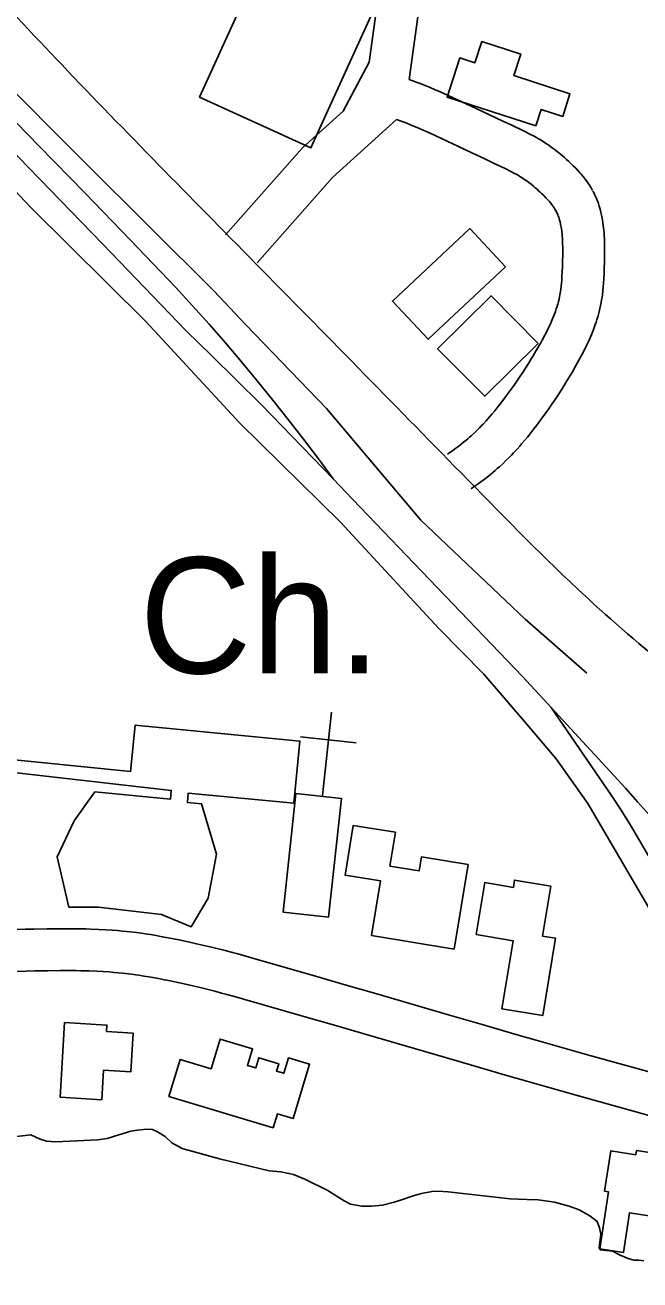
# Model space of a CAD drawing. Extents: x 3715084 to 3753216, y 488173 to 513963.
# Drawn here: x 3737281 to 3737721, y 500239 to 501137 of the extents above; entities that cross this region are included whole.
import ezdxf

# ---------------------------------------------------------------- set-up
doc = ezdxf.new("R2010")
doc.units = 0
for name, color, linetype in [('V-BLDG-OTLN', 7, 'Continuous'), ('V-RAIL-TRAK', 7, 'Continuous'), ('V-ROAD-CNTR', 7, 'Continuous'), ('V-SITE-OTLN', 7, 'Continuous'), ('V-SITE-OTLN-IDEN', 7, 'Continuous'), ('V-TOPO-SHOR', 7, 'Continuous')]:
    doc.layers.add(name, color=color, linetype=linetype)

msp = doc.modelspace()

# ---------------------------------------------------------------- linework, layer by layer
at = {"layer": 'V-BLDG-OTLN'}
for points in [[(3737534.41, 501157.48), (3737485.25, 501049.34), (3737405.46, 501085.61), (3737454.61, 501193.75)], [(3737646.29, 501065.13), (3737582.67, 501085.66), (3737591.75, 501113.77), (3737602.59, 501110.27), (3737607.48, 501125.45), (3737635.38, 501116.45), (3737630.41, 501101.03), (3737670.67, 501088.04), (3737665.44, 501071.85), (3737650.06, 501076.82)], [(3737624.57, 500964.25), (3737569.15, 500912.32), (3737543.52, 500939.67), (3737598.95, 500991.6)], [(3737647.86, 500909.43), (3737609.64, 500871.53), (3737575.91, 500905.55), (3737614.13, 500943.45)], [(3737330.6, 500588.31), (3737384.69, 500583.14), (3737385.28, 500589.4), (3737253.37, 500604.51), (3737254, 500613.31), (3737356.17, 500603.01), (3737359.33, 500636.04), (3737477.32, 500624.77), (3737473.06, 500580.34), (3737397.44, 500587.55), (3737396.78, 500580.7), (3737406.99, 500579.71), (3737417.51, 500543.85), (3737411.7, 500512.3), (3737399.46, 500491.7), (3737378.21, 500500.72), (3737333.15, 500505.89), (3737311.9, 500505.9), (3737303.54, 500541.96), (3737315.78, 500567.71)], [(3737597.69, 500536.3), (3737587.73, 500475.86), (3737528.62, 500485.61), (3737535.04, 500524.61), (3737509.7, 500528.79), (3737515.57, 500564.4), (3737545.75, 500559.43), (3737541.77, 500535.28), (3737562.62, 500531.85), (3737564.26, 500541.81)], [(3737603.41, 500486.28), (3737609.64, 500523.47), (3737630.11, 500520.04), (3737630.98, 500525.25), (3737656.89, 500520.91), (3737650.91, 500485.21), (3737660.41, 500483.62), (3737651.13, 500428.21), (3737621.92, 500433.11), (3737630.08, 500481.81)], [(3737305.67, 500369.82), (3737308.91, 500423.26), (3737339.17, 500421.43), (3737338.9, 500416.91), (3737357.9, 500415.76), (3737356.22, 500387.98), (3737336.79, 500389.16), (3737335.5, 500368.01)], [(3737458.26, 500347.87), (3737383.58, 500370.44), (3737391.57, 500396.9), (3737413.89, 500390.16), (3737420.33, 500411.48), (3737443.4, 500404.52), (3737439.8, 500392.58), (3737445.77, 500390.77), (3737447.97, 500398.06), (3737462.13, 500393.78), (3737460.55, 500388.53), (3737465.8, 500386.94), (3737469.14, 500398.02), (3737484.23, 500393.46), (3737472.48, 500354.56), (3737461.3, 500357.94)], [(3737718.18, 500331.64), (3737752.68, 500326.44), (3737746.01, 500282.18), (3737713.21, 500287.12), (3737708.94, 500258.77), (3737692.06, 500261.31), (3737698.21, 500302.18), (3737695.49, 500302.59), (3737699.83, 500331.36), (3737717.73, 500328.67)]]:
    msp.add_lwpolyline(points, close=True, dxfattribs=at)
at = {"layer": 'V-RAIL-TRAK'}
for points in [[(3736691.53, 501639.22), (3736794.52, 501535.53), (3736926.56, 501400.22), (3737002.57, 501322.01), (3737078.81, 501244.03), (3737155.28, 501166.28), (3737215.66, 501104.52), (3737275.91, 501042.62), (3737336.02, 500980.59), (3737396, 500918.43), (3737413.92, 500900.95), (3737431.75, 500883.39), (3737449.51, 500865.74)], [(3737191.3, 501150.47), (3737224.56, 501117.36), (3737257.66, 501084.09), (3737290.6, 501050.66), (3737323.37, 501017.06), (3737355.98, 500983.31), (3737388.43, 500949.4), (3737400.43, 500936.33), (3737412.27, 500923.11), (3737423.95, 500909.74), (3737435.46, 500896.24), (3737446.81, 500882.6), (3737458, 500868.82), (3737469.02, 500854.91), (3737479.86, 500840.86), (3737490.54, 500826.69), (3737501.04, 500812.39)], [(3737449.51, 500865.74), (3737501.04, 500812.39), (3737514.95, 500797.99), (3737636.75, 500670.95), (3737657.29, 500648.66), (3737710.53, 500590.86), (3737719.01, 500581.25), (3737727.66, 500571.78)], [(3737657.29, 500648.66), (3737700.36, 500585.89), (3737707.23, 500575.24), (3737713.93, 500564.48), (3737720.44, 500553.61), (3737726.77, 500542.62), (3737732.92, 500531.54), (3737738.88, 500520.35), (3737744.65, 500509.06), (3737750.23, 500497.68), (3737755.61, 500486.21), (3737760.81, 500474.65), (3737765.81, 500463), (3737770.61, 500451.27), (3737775.37, 500438.98), (3737779.95, 500426.62), (3737784.32, 500414.19), (3737788.51, 500401.7), (3737792.49, 500389.14), (3737796.28, 500376.52), (3737799.87, 500363.84), (3737803.27, 500351.11), (3737805.68, 500341.01)]]:
    msp.add_lwpolyline(points, dxfattribs=at)
at = {"layer": 'V-ROAD-CNTR'}
for points in [[(3737424.15, 500987.03), (3737479.25, 501049.32), (3737508.3, 501075.62), (3737526.88, 501110.76), (3737532.38, 501150.32), (3737522.48, 501192.68), (3737519.43, 501233.29), (3737522.74, 501251.3), (3737535.84, 501287.42)], [(3737555.45, 501098.38), (3737562.86, 501151.72), (3737552.22, 501197.24), (3737549.64, 501231.68), (3737551.79, 501243.42), (3737565.59, 501281.45)], [(3737686.83, 501018.81), (3737685.72, 501020.76), (3737684.53, 501022.67), (3737683.44, 501024.31), (3737682.46, 501025.7), (3737681.53, 501026.95), (3737679.99, 501028.93), (3737678.73, 501030.43), (3737677.74, 501031.57), (3737676.29, 501033.16), (3737674.8, 501034.7), (3737672.97, 501036.53), (3737671.26, 501038.18), (3737669.64, 501039.71), (3737668.1, 501041.12), (3737666.64, 501042.43), (3737665.26, 501043.62), (3737663.92, 501044.76), (3737661.46, 501046.76), (3737659.23, 501048.49), (3737657.25, 501049.96), (3737655.47, 501051.21), (3737653.9, 501052.28), (3737652.46, 501053.23), (3737650.04, 501054.75), (3737648.13, 501055.88), (3737646.64, 501056.72), (3737644.46, 501057.9), (3737642.29, 501059.01), (3737637.38, 501061.42), (3737628.94, 501065.52), (3737622.57, 501068.57), (3737613.03, 501073.07), (3737603.5, 501077.47), (3737582.98, 501087.05), (3737577.68, 501089.45), (3737573.63, 501091.22), (3737570.56, 501092.52), (3737568.2, 501093.49), (3737564.68, 501094.89), (3737555.45, 501098.38)], [(3737446.62, 500967.15), (3737500.62, 501028.2), (3737546.45, 501069.71)], [(3737660.77, 501003.95), (3737659.93, 501005.42), (3737659.29, 501006.45), (3737658.69, 501007.35), (3737658.14, 501008.14), (3737657.67, 501008.77), (3737656.66, 501010.05), (3737655.91, 501010.95), (3737655.36, 501011.58), (3737654.41, 501012.62), (3737653.41, 501013.67), (3737651.93, 501015.14), (3737650.52, 501016.51), (3737649.2, 501017.75), (3737647.97, 501018.88), (3737646.82, 501019.91), (3737645.73, 501020.85), (3737644.75, 501021.68), (3737642.81, 501023.27), (3737641.13, 501024.56), (3737639.66, 501025.65), (3737638.36, 501026.57), (3737637.22, 501027.35), (3737636.26, 501027.98), (3737634.42, 501029.13), (3737633.08, 501029.93), (3737632.1, 501030.48), (3737630.51, 501031.34), (3737628.86, 501032.18), (3737624.21, 501034.47), (3737615.91, 501038.5), (3737609.7, 501041.47), (3737600.34, 501045.89), (3737590.86, 501050.27), (3737570.46, 501059.79), (3737565.48, 501062.04), (3737561.78, 501063.66), (3737559, 501064.83), (3737556.96, 501065.68), (3737553.84, 501066.92), (3737546.45, 501069.71)], [(3737599.99, 500805.4), (3737601.45, 500806.4), (3737604.26, 500808.37), (3737606.86, 500810.26), (3737609.25, 500812.05), (3737611.44, 500813.76), (3737613.46, 500815.37), (3737615.32, 500816.9), (3737617.03, 500818.36), (3737618.62, 500819.73), (3737620.11, 500821.07), (3737622.77, 500823.51), (3737625.08, 500825.73), (3737627.07, 500827.7), (3737628.78, 500829.44), (3737630.28, 500831.02), (3737632.79, 500833.73), (3737634.66, 500835.84), (3737636.07, 500837.47), (3737638.12, 500839.9), (3737640.14, 500842.37), (3737642.58, 500845.41), (3737644.81, 500848.27), (3737646.88, 500850.95), (3737648.78, 500853.47), (3737650.54, 500855.84), (3737652.19, 500858.1), (3737655.19, 500862.28), (3737657.77, 500866), (3737659.99, 500869.27), (3737661.91, 500872.16), (3737663.58, 500874.72), (3737666.41, 500879.18), (3737668.51, 500882.59), (3737670.08, 500885.19), (3737672.38, 500889.08), (3737674.64, 500893.01), (3737675.9, 500895.25), (3737677.08, 500897.37), (3737679.2, 500901.31), (3737681.02, 500904.84), (3737682.57, 500907.99), (3737683.89, 500910.79), (3737685.01, 500913.29), (3737685.95, 500915.5), (3737686.75, 500917.46), (3737687.45, 500919.25), (3737688.56, 500922.29), (3737689.37, 500924.65), (3737689.96, 500926.5), (3737690.77, 500929.21), (3737691.52, 500932), (3737692.1, 500934.39), (3737692.58, 500936.62), (3737692.98, 500938.7), (3737693.31, 500940.63), (3737693.59, 500942.43), (3737693.83, 500944.14), (3737694.19, 500947.18), (3737694.45, 500949.86), (3737694.64, 500952.2), (3737694.88, 500956.1), (3737695.03, 500959.04), (3737695.19, 500963.28), (3737695.34, 500967.49), (3737695.45, 500971.62), (3737695.49, 500975.35), (3737695.48, 500978.65), (3737695.41, 500981.59), (3737695.3, 500984.19), (3737695.17, 500986.48), (3737695.02, 500988.51), (3737694.85, 500990.34), (3737694.51, 500993.42), (3737694.18, 500995.8), (3737693.89, 500997.65), (3737693.4, 501000.33), (3737692.82, 501003.09), (3737692.26, 501005.37), (3737691.64, 501007.52), (3737690.99, 501009.5), (3737690.32, 501011.33), (3737689.64, 501013.01), (3737688.96, 501014.57), (3737688.29, 501015.99), (3737687.63, 501017.32), (3737687.05, 501018.4)], [(3737583.09, 500830.19), (3737584.4, 500831.08), (3737586.84, 500832.8), (3737589.03, 500834.39), (3737591.04, 500835.89), (3737592.86, 500837.31), (3737594.54, 500838.66), (3737596.08, 500839.93), (3737597.5, 500841.13), (3737598.8, 500842.26), (3737599.98, 500843.31), (3737602.24, 500845.39), (3737604.14, 500847.21), (3737605.78, 500848.84), (3737607.2, 500850.28), (3737608.4, 500851.54), (3737610.56, 500853.88), (3737612.13, 500855.65), (3737613.28, 500856.98), (3737615.05, 500859.08), (3737616.82, 500861.23), (3737619.05, 500864.02), (3737621.11, 500866.66), (3737623.02, 500869.14), (3737624.77, 500871.46), (3737626.4, 500873.65), (3737627.88, 500875.68), (3737630.67, 500879.57), (3737633.04, 500882.98), (3737635.08, 500885.99), (3737636.84, 500888.63), (3737638.34, 500890.94), (3737640.98, 500895.1), (3737642.91, 500898.23), (3737644.33, 500900.58), (3737646.46, 500904.19), (3737648.57, 500907.86), (3737649.72, 500909.88), (3737650.75, 500911.75), (3737652.66, 500915.3), (3737654.24, 500918.35), (3737655.54, 500920.99), (3737656.61, 500923.28), (3737657.51, 500925.29), (3737658.26, 500927.05), (3737658.88, 500928.58), (3737659.39, 500929.88), (3737660.28, 500932.3), (3737660.88, 500934.07), (3737661.29, 500935.36), (3737661.91, 500937.41), (3737662.46, 500939.45), (3737662.85, 500941.08), (3737663.18, 500942.62), (3737663.47, 500944.07), (3737663.7, 500945.45), (3737663.9, 500946.77), (3737664.07, 500947.97), (3737664.36, 500950.4), (3737664.56, 500952.51), (3737664.71, 500954.36), (3737664.93, 500957.79), (3737665.06, 500960.35), (3737665.21, 500964.37), (3737665.35, 500968.41), (3737665.45, 500972.21), (3737665.49, 500975.45), (3737665.48, 500978.23), (3737665.42, 500980.62), (3737665.34, 500982.69), (3737665.23, 500984.48), (3737665.12, 500986.03), (3737665, 500987.32), (3737664.73, 500989.71), (3737664.5, 500991.42), (3737664.3, 500992.65), (3737663.96, 500994.58), (3737663.57, 500996.42), (3737663.27, 500997.62), (3737662.97, 500998.67), (3737662.65, 500999.65), (3737662.32, 501000.56), (3737661.98, 501001.39), (3737661.64, 501002.17), (3737661.29, 501002.91), (3737660.96, 501003.58), (3737660.55, 501004.35)], [(3737272.36, 500489.82), (3737280.71, 500490.05), (3737286.98, 500490.18), (3737296.31, 500490.32), (3737305.63, 500490.42), (3737309.85, 500490.45), (3737313.83, 500490.44), (3737317.57, 500490.41), (3737321.08, 500490.36), (3737324.37, 500490.29), (3737327.5, 500490.19), (3737333.28, 500489.96), (3737338.38, 500489.68), (3737342.85, 500489.39), (3737346.77, 500489.08), (3737350.21, 500488.77), (3737353.21, 500488.47), (3737355.88, 500488.19), (3737360.45, 500487.64), (3737363.93, 500487.17), (3737366.56, 500486.8), (3737370.44, 500486.19), (3737374.33, 500485.53), (3737378.82, 500484.72), (3737383, 500483.93), (3737386.86, 500483.18)], [(3737386.94, 500483.16), (3737390.57, 500482.43), (3737397.36, 500481.01), (3737403.3, 500479.7), (3737408.48, 500478.52), (3737413, 500477.45), (3737416.96, 500476.49), (3737423.83, 500474.76), (3737428.98, 500473.42), (3737432.85, 500472.38), (3737438.62, 500470.79), (3737444.36, 500469.17), (3737488.38, 500456.5), (3737510.39, 500450.15), (3737532.39, 500443.78), (3737582.65, 500429.14), (3737607.77, 500421.83), (3737632.88, 500414.54), (3737648.1, 500410.17), (3737661.42, 500406.38), (3737684.78, 500399.81), (3737755.02, 500380.25)], [(3737273.32, 500459.83), (3737281.43, 500460.06), (3737287.51, 500460.19), (3737296.7, 500460.32), (3737305.89, 500460.42), (3737309.93, 500460.45), (3737313.69, 500460.45), (3737317.21, 500460.42), (3737320.51, 500460.37), (3737323.59, 500460.3), (3737326.45, 500460.21), (3737331.87, 500459.99), (3737336.58, 500459.74), (3737340.68, 500459.47), (3737344.26, 500459.18), (3737347.39, 500458.9), (3737350.12, 500458.63), (3737352.48, 500458.38), (3737356.69, 500457.87), (3737359.8, 500457.46), (3737362.11, 500457.13), (3737365.62, 500456.58), (3737369.14, 500455.98), (3737373.37, 500455.21), (3737377.35, 500454.47), (3737381.12, 500453.73)], [(3737381.03, 500453.75), (3737384.54, 500453.05), (3737391.06, 500451.68), (3737396.74, 500450.43), (3737401.68, 500449.3), (3737406, 500448.28), (3737409.76, 500447.36), (3737416.38, 500445.7), (3737421.31, 500444.41), (3737425, 500443.42), (3737430.55, 500441.9), (3737436.12, 500440.32), (3737480.08, 500427.67), (3737502.05, 500421.33), (3737524.02, 500414.97), (3737574.26, 500400.34), (3737599.39, 500393.02), (3737624.55, 500385.72), (3737639.85, 500381.32), (3737653.25, 500377.51), (3737676.69, 500370.92), (3737746.98, 500351.35)]]:
    msp.add_lwpolyline(points, dxfattribs=at)
for points in [[(3736869.35, 501570.85), (3736887.85, 501551.8), (3736942.06, 501487.93), (3737065.61, 501353.32), (3737177.94, 501243.47), (3737307.04, 501108.69), (3737445.33, 500966.9), (3737592.65, 500816.66), (3737676.04, 500733.73), (3737740.58, 500677.75), (3737805.79, 500628.8), (3737892.75, 500568.74), (3738017.6, 500503.35), (3738130.88, 500451.27), (3738238.09, 500416.04), (3738348.37, 500388.02), (3738440.47, 500371.61), (3738557.72, 500359.5), (3738683.61, 500360.53), (3738888.22, 500363.14), (3739333.07, 500377.28), (3739664.69, 500391.59), (3739913.97, 500401.15), (3740094.39, 500408.92), (3740242.09, 500410.87), (3740383.04, 500409.66), (3740562.1, 500406.75), (3740764.54, 500396.7), (3740922.62, 500388.37), (3741039.96, 500381.55), (3741282.53, 500371.62), (3741550.9, 500357.38), (3741866.14, 500340.16), (3742063.09, 500339.08), (3742198.41, 500332.88), (3742359.85, 500340.67), (3742549.67, 500351.3), (3742757.49, 500365.69), (3742837.08, 500371.53)], [(3733715.57, 498954.14), (3733927.41, 498985.42), (3734149.04, 499017.43), (3734317.12, 499039.18), (3734452.53, 499051.02), (3734616.6, 499062.13), (3734803.45, 499064.37), (3734911.84, 499064.81), (3735132.11, 499070.04), (3735323.32, 499078.37), (3735505.8, 499097.11), (3735898.06, 499142.65), (3736237.23, 499184.44), (3736547.37, 499225.5), (3736808.19, 499257.56), (3736976.36, 499281.24), (3737080.03, 499296.47), (3737176.04, 499320.74), (3737239.97, 499343.32), (3737319.35, 499377.89), (3737388.86, 499415.79), (3737461.58, 499455.86), (3737533.71, 499510.07), (3737613.73, 499584.11), (3737686.3, 499661.42), (3737745.23, 499744.21), (3737793.21, 499828.82), (3737831.05, 499907.62), (3737863.29, 499993.69), (3737884.49, 500070.04), (3737902.01, 500150.44), (3737918.8, 500240.65), (3737947.81, 500405.08), (3737975.55, 500525.37)]]:
    msp.add_spline(points, degree=3, dxfattribs=at)
at = {"layer": 'V-SITE-OTLN'}
for p, q in [((3737493.42, 500585.76), (3737499.88, 500645.41)), ((3737517.61, 500623.37), (3737477.84, 500627.68))]:
    msp.add_line(p, q, dxfattribs=at)
msp.add_lwpolyline([(3737507.11, 500583.76), (3737497.8, 500498.81), (3737465.23, 500502.38), (3737474.53, 500587.32)], close=True, dxfattribs=at)
at = {"layer": 'V-TOPO-SHOR'}
for points in [[(3737438.58, 500922.77), (3737415.76, 500947.03), (3737323.05, 501039.12), (3737258.49, 501103.72), (3737156.17, 501210.93), (3737057.97, 501311.27), (3736955.65, 501415.73), (3736862.94, 501515.38), (3736783.97, 501623.95), (3736755.14, 501667.93), (3736764.07, 501675.48)], [(3736698.1, 501614.37), (3736704.28, 501602.68), (3736722.81, 501580.01), (3736778.44, 501529.84), (3736857.42, 501445.99), (3736947.38, 501356.65), (3737042.83, 501256.32), (3737115.63, 501186.22), (3737201.47, 501094.82), (3737284.56, 501006.85), (3737366.97, 500925.07), (3737434.27, 500852.22), (3737506.38, 500781.44)], [(3737682.81, 500673.47), (3737638.47, 500711.91), (3737564.01, 500782.92), (3737496.47, 500862.75), (3737438.58, 500922.77)], [(3737506.38, 500781.44), (3737576.86, 500705.41), (3737609.1, 500672.65), (3737639.52, 500637.13), (3737660.72, 500612.08), (3737683.34, 500580.17), (3737706.45, 500540.95), (3737726.8, 500505.82), (3737746.74, 500462.92), (3737760.22, 500428.67), (3737783.01, 500366.55)], [(3736890.13, 500302.79), (3736922.37, 500303.41), (3736962.2, 500302.76), (3737002.65, 500302.75), (3737024.15, 500305.9), (3737040.58, 500310.32), (3737059.55, 500315.37), (3737080.41, 500318.52), (3737108.85, 500319.78), (3737129.08, 500319.77), (3737148.68, 500322.92), (3737163.22, 500326.71), (3737180.29, 500333.66), (3737193.56, 500336.81), (3737208.73, 500337.44), (3737239.08, 500338.69), (3737270.68, 500341.21), (3737284.73, 500343.01)], [(3737284.73, 500343.01), (3737291.45, 500339.69), (3737295.85, 500338.43), (3737302.55, 500337.95), (3737332.72, 500339.42), (3737339.42, 500340.23), (3737347.65, 500342.86), (3737356.41, 500345.49), (3737361.04, 500346.29), (3737367.49, 500346.85), (3737371.88, 500346.62), (3737375.49, 500345.09), (3737380.93, 500341.77), (3737385.6, 500337.16), (3737393.1, 500333.08), (3737419.71, 500325.75), (3737455.35, 500317.2), (3737463.6, 500316.47), (3737472.64, 500314.46), (3737481.43, 500310.9), (3737496.95, 500303.26), (3737509.12, 500295.6), (3737513.51, 500293.3), (3737521.77, 500291.8), (3737528.48, 500291.84), (3737536.47, 500292.66), (3737544.71, 500294.77), (3737550.12, 500296.35), (3737558.35, 500299.24), (3737564.27, 500300.82), (3737571.74, 500302.41), (3737576.13, 500302.7), (3737583.35, 500302.22), (3737627.74, 500297.07), (3737639.86, 500296.63), (3737647.85, 500296.42), (3737659.47, 500294.68), (3737670.06, 500291.91), (3737677.3, 500289.11), (3737684.8, 500285.03), (3737690.17, 500280.93), (3737691.77, 500276.29), (3737692.66, 500271.83), (3737691.59, 500262.19), (3737691.8, 500261.17), (3737692.41, 500260.62), (3737701.05, 500259.69), (3737706.63, 500256.79), (3737712.32, 500254.51), (3737716.45, 500253.24), (3737720.06, 500253.26), (3737723.42, 500252.77)]]:
    msp.add_lwpolyline(points, dxfattribs=at)

# ---------------------------------------------------------------- texts
at = {"layer": 'V-SITE-OTLN-IDEN'}
msp.add_text('Ch.', height=83, dxfattribs=at).set_placement((3737362.49, 500673.21))

doc.saveas('drawing.dxf')
